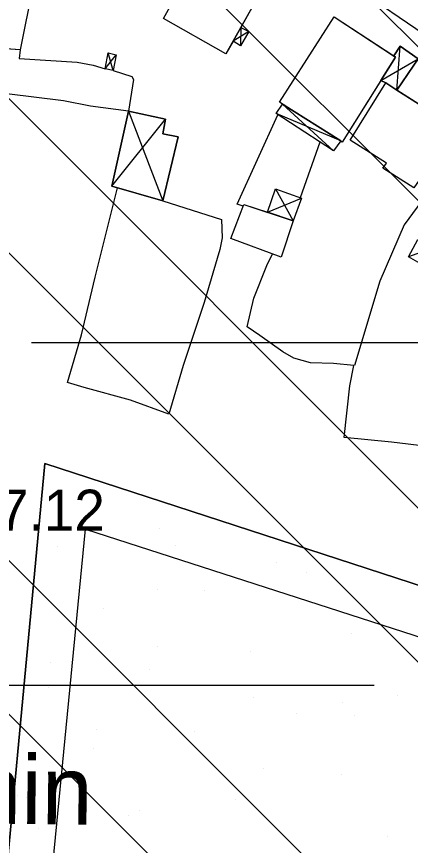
# Model space of a CAD drawing. Extents: x 417995 to 421451, y 4454518 to 4458015.
# Drawn here: x 420980.3 to 421037.7, y 4456783.5 to 4456904.5 of the extents above; entities that cross this region are included whole.
import ezdxf

# ---------------------------------------------------------------- set-up
doc = ezdxf.new("R2010")
doc.units = 0
for name, color, linetype in [('ADAKENARI', 7, 'Continuous'), ('B_Mesken', 7, 'Continuous'), ('B_Sundurma', 7, 'Continuous'), ('B_Teras', 7, 'Continuous'), ('Default', 7, 'Continuous'), ('IPTAL', 7, 'Continuous'), ('PL_AYA_BOLGE_PARKI', 7, 'Continuous'), ('PL_KON_ONE_100', 7, 'Continuous'), ('Sinir_Cit_bir_taraf', 7, 'Continuous'), ('Sinir_Duvar_tek_tarafa_ait', 7, 'Continuous'), ('Sinir_Tel_bir_taraf', 7, 'Continuous'), ('SN_TR_SIVILASMA', 7, 'Continuous'), ('SN_TR_TASKIN', 7, 'Continuous'), ('TR_AZGELISME', 7, 'Continuous'), ('TR_PARKALANI', 7, 'Continuous'), ('Y_Kot_Noktasi', 7, 'Continuous'), ('Yol_Sose', 7, 'Continuous')]:
    doc.layers.add(name, color=color, linetype=linetype)

# ---------------------------------------------------------------- blocks, each defined once
blk = doc.blocks.new('POINT_DISPLAY')
at = {"layer": 'Default'}
blk.add_line((0, 0), (0, 0), dxfattribs=at)

msp = doc.modelspace()

# ---------------------------------------------------------------- linework, layer by layer
at = {"layer": 'ADAKENARI'}
msp.add_lwpolyline([(420809.94, 4456617.86), (420959.97, 4456579.21), (420984.38, 4456839.22), (421087.01, 4456805.84), (421111.56, 4456846.79), (421082.03, 4456884.78)], dxfattribs=at)
at = {"layer": 'B_Mesken'}
for points in [[(421006.1, 4456912.12), (421008.38, 4456915.96), (421017.04, 4456911.07), (421015.05, 4456907.15), (421015.28, 4456907.02), (421010.79, 4456899), (421001.69, 4456904.2)], [(421012.97, 4456902.88), (421011.85, 4456900.88), (421010.79, 4456899), (421001.69, 4456904.2), (421006.1, 4456912.12), (421008.38, 4456915.96), (421017.04, 4456911.07), (421015.05, 4456907.15), (421015.28, 4456907.02)], [(420982.62, 4456908.87), (420980.79, 4456899.61), (420973.23, 4456900.16), (420968.4, 4456900.95), (420970.22, 4456910.32)], [(420977.05, 4456909.52), (420982.62, 4456908.87), (420980.79, 4456899.61), (420980.06, 4456899.67), (420973.23, 4456900.16), (420968.79, 4456900.88), (420968.4, 4456900.95), (420970.22, 4456910.32)], [(421035.56, 4456898.56), (421027.8, 4456886.15), (421018.62, 4456891.98), (421026.59, 4456904.41)], [(421035.3, 4456898.73), (421035.56, 4456898.56), (421033.42, 4456895.14), (421027.8, 4456886.15), (421027.56, 4456886.31), (421019.07, 4456891.7), (421018.62, 4456891.98), (421026.59, 4456904.41)], [(421043.91, 4456888.55), (421042.14, 4456885.5), (421044.13, 4456884.22), (421042.55, 4456881.78), (421040.69, 4456882.99), (421038.25, 4456879.49), (421033.72, 4456882.35), (421034.23, 4456883.06), (421028.93, 4456886.41), (421034.15, 4456894.77)], [(421035.77, 4456893.73), (421043.91, 4456888.55), (421042.14, 4456885.5), (421044.13, 4456884.22), (421042.55, 4456881.78), (421040.69, 4456882.99), (421038.25, 4456879.49), (421033.72, 4456882.35), (421034.23, 4456883.06), (421028.93, 4456886.41), (421034.15, 4456894.77)], [(421020.62, 4456874.67), (421018.85, 4456869.37), (421011.52, 4456872.07), (421013.42, 4456877.04)], [(421016.88, 4456875.9), (421020.62, 4456874.67), (421018.85, 4456869.37), (421011.52, 4456872.07), (421013.42, 4456877.04)]]:
    msp.add_lwpolyline(points, close=True, dxfattribs=at)
at = {"layer": 'B_Sundurma'}
for p, q in [((421012.97, 4456902.88), (421012.93, 4456900.18)), ((421014.15, 4456902.26), (421011.85, 4456900.88)), ((421035.77, 4456893.73), (421036.24, 4456900.15)), ((420993.18, 4456896.82), (420994.78, 4456898.9)), ((420994.36, 4456896.57), (420993.63, 4456899.15)), ((421033.42, 4456895.14), (421038.88, 4456898.3)), ((421026.49, 4456884.85), (421019.07, 4456891.7)), ((420996.58, 4456890.65), (421001.59, 4456877.55)), ((420994.17, 4456879.69), (421002.01, 4456889.48)), ((421027.56, 4456886.31), (421018.12, 4456890.3)), ((421018.07, 4456879.3), (421020.62, 4456874.67)), ((421016.88, 4456875.9), (421021.86, 4456877.95)), ((421040.88, 4456870.65), (421037.45, 4456869.4))]:
    msp.add_line(p, q, dxfattribs=at)
for points in [[(421012.97, 4456902.88), (421014.15, 4456902.26), (421012.93, 4456900.18), (421011.85, 4456900.88)], [(421012.97, 4456902.88), (421014.15, 4456902.26), (421012.93, 4456900.18), (421011.85, 4456900.88)], [(421033.42, 4456895.14), (421034.15, 4456894.77), (421035.77, 4456893.73), (421038.88, 4456898.3), (421036.24, 4456900.15), (421035.3, 4456898.73), (421035.56, 4456898.56)], [(421038.88, 4456898.3), (421038.23, 4456897.35), (421035.77, 4456893.73), (421034.15, 4456894.77), (421033.42, 4456895.14), (421035.56, 4456898.56), (421035.3, 4456898.73), (421036.24, 4456900.15)], [(420994.36, 4456896.57), (420993.18, 4456896.82), (420993.63, 4456899.15), (420994.78, 4456898.9)], [(420994.36, 4456896.57), (420993.18, 4456896.82), (420993.63, 4456899.15), (420994.78, 4456898.9)], [(421027.56, 4456886.31), (421026.49, 4456884.85), (421018.12, 4456890.3), (421019.07, 4456891.7)], [(421027.56, 4456886.31), (421026.49, 4456884.85), (421018.12, 4456890.3), (421019.07, 4456891.7)], [(420996.58, 4456890.65), (420994.17, 4456879.69), (421001.59, 4456877.55), (421003.86, 4456886.92), (421001.59, 4456887.35), (421002.01, 4456889.48)], [(420996.58, 4456890.65), (421002.01, 4456889.48), (421001.59, 4456887.35), (421003.86, 4456886.92), (421001.59, 4456877.55), (420994.17, 4456879.69)], [(421016.88, 4456875.9), (421018.07, 4456879.3), (421021.86, 4456877.95), (421020.62, 4456874.67)], [(421016.88, 4456875.9), (421018.07, 4456879.3), (421021.86, 4456877.95), (421020.62, 4456874.67)], [(421038.82, 4456871.93), (421040.88, 4456870.65), (421039.51, 4456868.24), (421037.45, 4456869.4)], [(421038.82, 4456871.93), (421040.88, 4456870.65), (421039.51, 4456868.24), (421037.45, 4456869.4)]]:
    msp.add_lwpolyline(points, close=True, dxfattribs=at)
at = {"layer": 'B_Teras'}
msp.add_lwpolyline([(421015.28, 4456907.02), (421010.79, 4456899), (421001.69, 4456904.2), (421006.1, 4456912.12)], close=True, dxfattribs=at)
at = {"layer": 'IPTAL'}
msp.add_lwpolyline([(420965.06, 4456570.68), (420990.33, 4456829.66), (421087.66, 4456798.21), (421089.37, 4456798.57), (421117.92, 4456845.77), (421087.69, 4456887.7), (421004.15, 4456947.18), (420973.59, 4456959.21), (420970.86, 4456960.28), (420965.2, 4456935.04), (420945.78, 4456938.13), (420942.69, 4456918.71), (420931.03, 4456920.57), (420928.89, 4456920.91), (420925.17, 4456897.5), (420901.76, 4456901.22), (420895.57, 4456871.93), (420880.45, 4456871.93), (420869.64, 4456968.04), (420821.97, 4456969.8), (420824.18, 4456862.66), (420826.16, 4456766.18), (420697.5, 4456784.75), (420683.04, 4456726.27)], dxfattribs=at)
at = {"layer": 'PL_AYA_BOLGE_PARKI'}
msp.add_lwpolyline([(421283.96, 4456682.26), (421226.26, 4456726.49), (421220.87, 4456730.83), (421215.7, 4456735.43), (421210.76, 4456740.27), (421206.06, 4456745.34), (421201.61, 4456750.64), (421197.42, 4456756.15), (421193.51, 4456761.85), (421189.87, 4456767.74), (421160.65, 4456817.75), (421151.42, 4456836.67), (421082.65, 4456883.98), (421111.56, 4456846.79), (421087.01, 4456805.84), (420984.38, 4456839.22), (420959.97, 4456579.21), (420809.99, 4456617.84)], dxfattribs=at)
at = {"layer": 'PL_KON_ONE_100'}
msp.add_lwpolyline([(420809.99, 4456617.84), (420959.97, 4456579.21), (420984.38, 4456839.22), (421087.01, 4456805.84), (421111.56, 4456846.79), (421082.65, 4456883.98), (420999.98, 4456940.86), (420975.43, 4456950.38), (420970.41, 4456927.03), (420950.11, 4456929.82), (420948.58, 4456912.55), (420934.38, 4456915.01), (420931.66, 4456891.55), (420905.32, 4456894.06), (420899.95, 4456867.2), (420875.97, 4456867.48), (420865.08, 4456963.29), (420825.43, 4456965.2), (420833.07, 4456758.07), (420702.22, 4456777.33), (420690.57, 4456729.31)], dxfattribs=at)
at = {"layer": 'Sinir_Cit_bir_taraf'}
for points in [[(421001.59, 4456877.55), (421010.14, 4456874.85), (421010.24, 4456872.19), (421009.9, 4456870.49), (421007.63, 4456862.75), (421004.58, 4456853.54), (421002.46, 4456846.43), (420996.87, 4456848.49), (420990.1, 4456850.32), (420987.67, 4456851.05), (420989.75, 4456858), (420991.73, 4456866.42), (420994.99, 4456879.45)], [(421029.47, 4456853.55), (421026.5, 4456853.82), (421023.15, 4456853.95), (421020.74, 4456854.63), (421019.13, 4456855.52), (421015.75, 4456857.94), (421013.91, 4456859.2), (421014.89, 4456863.39), (421016.79, 4456868.15), (421017.6, 4456869.83)]]:
    msp.add_lwpolyline(points, dxfattribs=at)
at = {"layer": 'Sinir_Duvar_tek_tarafa_ait'}
for points in [[(420980.79, 4456899.61), (420980.63, 4456898.35), (420989.09, 4456897.82), (420991.42, 4456897.39), (420993.18, 4456896.82)], [(420994.36, 4456896.57), (420997.09, 4456895.71), (420997.32, 4456895.29), (420996.58, 4456890.65), (420991.03, 4456891.37), (420987.11, 4456892.18), (420978.82, 4456893.21)], [(421013.31, 4456876.77), (421012.45, 4456877.07), (421018.39, 4456890.13)], [(421024.53, 4456886.13), (421021.63, 4456878.03)], [(421071.55, 4456873.08), (421069.75, 4456870.61), (421065.69, 4456864.05), (421059.53, 4456852.85), (421054.47, 4456842.96), (421051.85, 4456838.96), (421047.42, 4456840.16), (421043.23, 4456841.02), (421040.21, 4456841.74), (421034.99, 4456842.34), (421028.09, 4456843.03), (421028.9, 4456850.59), (421029.47, 4456853.55)]]:
    msp.add_lwpolyline(points, dxfattribs=at)
at = {"layer": 'Sinir_Tel_bir_taraf'}
msp.add_lwpolyline([(421042.5, 4456881.81), (421036.85, 4456874.05), (421033.26, 4456865.83), (421029.59, 4456853.53)], dxfattribs=at)
at = {"layer": 'SN_TR_SIVILASMA'}
for p, q in [((421283.68, 4456655.22), (420178.33, 4457760.57)), ((421283.45, 4456633), (420168.35, 4457748.09)), ((421282.98, 4456588.57), (420148.4, 4457723.15)), ((421282.75, 4456566.35), (420138.42, 4457710.68)), ((421282.29, 4456521.91), (420118.46, 4457685.73)), ((421282.05, 4456499.69), (420108.49, 4457673.26))]:
    msp.add_line(p, q, dxfattribs=at)
at = {"layer": 'SN_TR_TASKIN'}
for p, q in [((420982.43, 4456856.9), (421082.43, 4456856.9)), ((420932.43, 4456806.9), (421032.43, 4456806.9))]:
    msp.add_line(p, q, dxfattribs=at)
at = {"layer": 'TR_AZGELISME'}
msp.add_lwpolyline([(420809.99, 4456617.84), (420959.97, 4456579.21), (420984.38, 4456839.22), (421087.01, 4456805.84), (421111.56, 4456846.79), (421082.65, 4456883.98), (420999.98, 4456940.86), (420975.43, 4456950.38), (420970.41, 4456927.03), (420950.11, 4456929.82), (420948.58, 4456912.55), (420934.38, 4456915.01), (420931.66, 4456891.55), (420905.32, 4456894.06), (420899.95, 4456867.2), (420875.97, 4456867.48), (420865.08, 4456963.29), (420825.43, 4456965.2), (420833.07, 4456758.07), (420702.22, 4456777.33), (420690.57, 4456729.31)], dxfattribs=at)
at = {"layer": 'Yol_Sose'}
msp.add_lwpolyline([(421111.86, 4456833.99), (421111.99, 4456835.14), (421096.96, 4456853.32), (421087.99, 4456861.67), (421074.17, 4456873.8), (421056.7, 4456888.84), (421051.73, 4456893.06), (421046.73, 4456897.08), (421032.61, 4456906.72), (421005.77, 4456926.16), (420999.3, 4456930.61), (420994.36, 4456933.29), (420991.24, 4456934.47), (420986.11, 4456935.76), (420977.17, 4456936.98), (420976.54, 4456936.91), (420976.14, 4456936.8), (420975.82, 4456936.67), (420975.4, 4456936.34), (420975.06, 4456936.01), (420974.83, 4456935.79), (420974.67, 4456935.6), (420974.54, 4456935.29), (420974.42, 4456934.91)], dxfattribs=at)

# ---------------------------------------------------------------- block references
at = {"layer": 'TR_PARKALANI', "xscale": 0.1, "yscale": 0.10000000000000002}
for p in [(420989.59, 4456834.86), (421001.07, 4456829.72), (420986.29, 4456827.12), (421003.49, 4456827.33), (421018.26, 4456824.73), (421022.5, 4456823.35), (421000.82, 4456820.9), (421007.73, 4456820.75), (420992.95, 4456818.14), (421029.16, 4456814.37), (421000.89, 4456812.56), (421014.39, 4456811.77), (420985.25, 4456810.24), (420999.61, 4456809.16), (420984.84, 4456806.56), (421014.79, 4456805.03), (421035.82, 4456805.39), (421027.77, 4456804.34), (421021.05, 4456802.79), (421029.56, 4456802.43), (420991.93, 4456800.38), (421006.27, 4456800.18), (420991.5, 4456797.58), (421016.28, 4456794.7), (421027.71, 4456793.81), (420980.44, 4456790.74), (420981.77, 4456790.55), (421012.18, 4456790.26), (421012.94, 4456791.2), (420996.54, 4456787.94), (420998.16, 4456788.6), (420983.39, 4456785.99), (421034.37, 4456784.83)]:
    msp.add_blockref('POINT_DISPLAY', p, dxfattribs=at)

# ---------------------------------------------------------------- texts
at = {"layer": 'IPTAL'}
msp.add_text('Bursa 3. Ýdare Mahkemesinin', height=10, rotation=359.3689, dxfattribs=at).set_placement((420812.19, 4456788.5))
at = {"layer": 'Y_Kot_Noktasi'}
msp.add_text('87.12', height=6, dxfattribs=at).set_placement((420973.07, 4456829.42))

doc.saveas('drawing.dxf')
